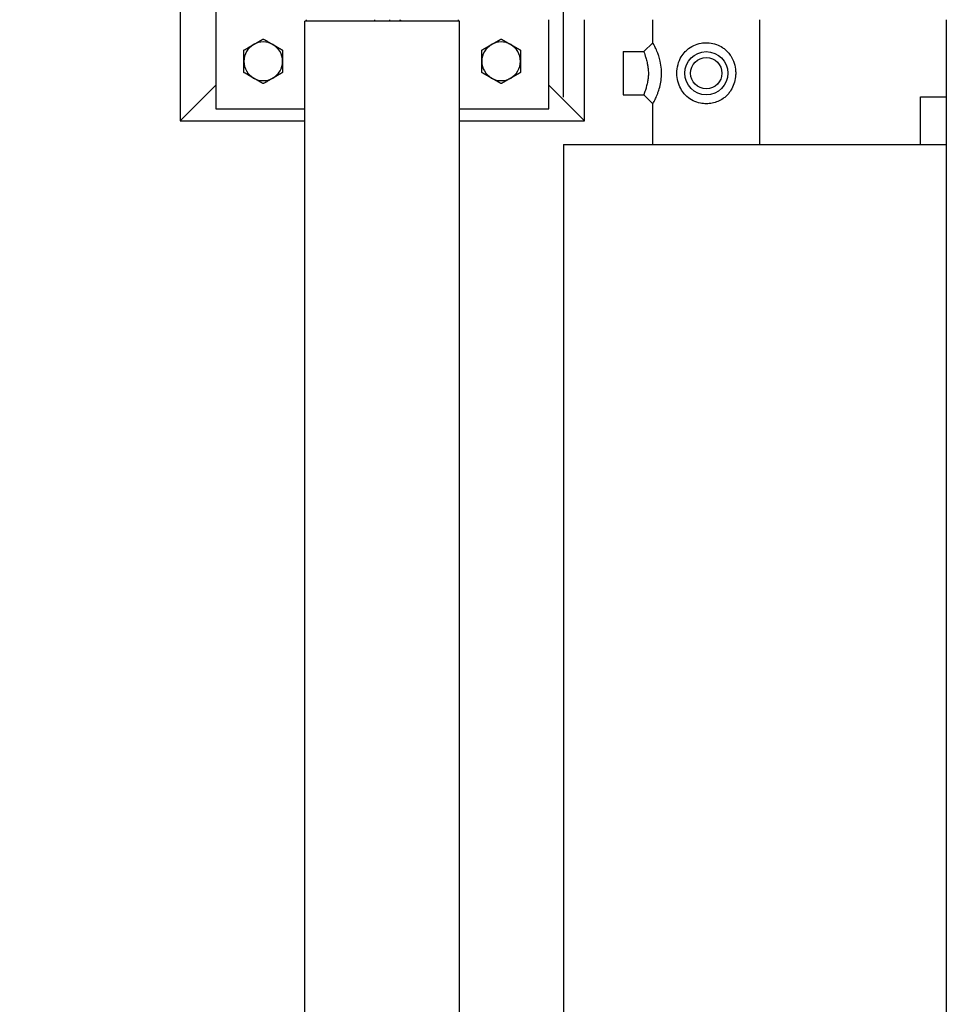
# Model space of a CAD drawing. Header units: inches. Extents: x 24 to 1128, y -74 to 748.
# Tile 507 of 557: x 438 to 477, y 659 to 701. Entities that reach past the tile are written whole.
import ezdxf

# ---------------------------------------------------------------- set-up
doc = ezdxf.new("R2010")
doc.units = ezdxf.units.IN
doc.header["$LTSCALE"] = 32
doc.header["$MEASUREMENT"] = 0
doc.layers.add('Dimension (ANSI)', color=7, linetype='Continuous', lineweight=25)
doc.layers.add('Visible (ANSI)', color=7, linetype='Continuous', lineweight=30)
doc.styles.add('Note Text (ANSI)', font='tahoma.ttf')
doc.dimstyles.new('Architectural (ANSI)', dxfattribs={"dimscale": 32, "dimtxt": 0.125, "dimasz": 0.098425, "dimexe": 0.125, "dimexo": 0.0625, "dimgap": 0.031496, "dimtad": 0, "dimtih": 1, "dimtoh": 1, "dimdec": 4, "dimrnd": 1e-08, "dimzin": 3, "dimdsep": 46, "dimlunit": 4, "dimtxsty": 'Note Text (ANSI)', "dimcen": 0.09, "dimdle": 0.393701, "dimclrd": 256, "dimclre": 256, "dimclrt": 256, "dimadec": 0, "dimazin": 3, "dimtfac": 0.96, "dimtofl": 0, "dimtmove": 0, "dimatfit": 3, "dimfxl": 1, "dimfrac": 2, "dimtolj": 1, "dimtzin": 12, "dimlwd": -1, "dimlwe": -1, "dimarcsym": 0})

# ---------------------------------------------------------------- blocks, each defined once
blk = doc.blocks.new('*D18')
at = {"layer": 'Defpoints', "color": 0, "transparency": 16777216}
for p in [(593.226, 726.195), (461.226, 695.523), (593.226, 695.523)]:
    blk.add_point(p, dxfattribs=at)
at = {"layer": 'Dimension (ANSI)', "transparency": 16777216}
for p, q in [((461.226, 697.523), (461.226, 730.195)), ((593.226, 697.523), (593.226, 730.195)), ((464.375, 726.195), (524.007, 726.195)), ((590.076, 726.195), (539.487, 726.195))]:
    blk.add_line(p, q, dxfattribs=at)
for points in [[(464.375, 726.72), (464.375, 725.67), (461.226, 726.195)], [(590.076, 726.72), (590.076, 725.67), (593.226, 726.195)]]:
    blk.add_solid(points, dxfattribs=at)
at = {"layer": 'Dimension (ANSI)', "transparency": 16777216, "insert": (525.015, 728.277), "char_height": 4, "attachment_point": 1, "style": 'Note Text (ANSI)'}
blk.add_mtext('\\A1;11\'-0"', dxfattribs=at)
blk = doc.blocks.new('*D22')
at = {"layer": 'Defpoints', "color": 0, "transparency": 16777216}
for p in [(449.636, 707.273), (363.012, 481.711), (485.539, 481.711)]:
    blk.add_point(p, dxfattribs=at)
at = {"layer": 'Dimension (ANSI)', "transparency": 16777216}
for p, q in [((447.636, 707.273), (359.012, 707.273)), ((363.012, 704.123), (363.012, 605.025)), ((363.012, 484.861), (363.012, 597.959)), ((483.539, 481.711), (359.012, 481.711))]:
    blk.add_line(p, q, dxfattribs=at)
for points in [[(362.488, 704.123), (363.537, 704.123), (363.012, 707.273)], [(362.488, 484.861), (363.537, 484.861), (363.012, 481.711)]]:
    blk.add_solid(points, dxfattribs=at)
at = {"layer": 'Dimension (ANSI)', "transparency": 16777216, "insert": (349.864, 604.017), "char_height": 4, "attachment_point": 1, "style": 'Note Text (ANSI)'}
blk.add_mtext('\\A1;18\'-9 9/16"', dxfattribs=at)

msp = doc.modelspace()

# ---------------------------------------------------------------- linework, layer by layer
at = {"layer": 'Visible (ANSI)'}
for p, q in [((445.10055, 711.52291), (445.10055, 696.52291)), ((446.60055, 711.02291), (446.60055, 697.02291)), ((456.85055, 700.71291), (450.35055, 700.71291)), ((450.35055, 636.33291), (450.35055, 700.71291)), ((450.41305, 700.71291), (450.41305, 700.77291)), ((453.28877, 700.71291), (453.28877, 700.77291)), ((453.91234, 700.77291), (453.91234, 700.71291)), ((454.37243, 700.74729), (454.35258, 700.71291)), ((454.37243, 700.74729), (454.37243, 700.77291)), ((456.78805, 700.77291), (456.78805, 700.71291)), ((456.85055, 636.33291), (456.85055, 700.71291)), ((460.60055, 697.02291), (460.60055, 700.77291)), ((462.10055, 696.52291), (462.10055, 700.77291)), ((464.97555, 699.80416), (464.97555, 700.77291)), ((469.47555, 695.52291), (469.47555, 700.77291)), ((477.30555, 700.77291), (477.30555, 636.27291)), ((464.60055, 699.42916), (464.97555, 699.80416)), ((463.72555, 699.42916), (463.72555, 697.61666)), ((463.72555, 699.42916), (464.60055, 699.42916)), ((445.10055, 696.52291), (446.60055, 698.02291)), ((462.10055, 696.52291), (460.60055, 698.02291)), ((463.72555, 697.61666), (464.60055, 697.61666)), ((464.97555, 697.24166), (464.60055, 697.61666)), ((476.22655, 695.52291), (476.22655, 697.52391)), ((476.22655, 697.52391), (477.30555, 697.52391)), ((446.60055, 697.02291), (450.35055, 697.02291)), ((456.85055, 697.02291), (460.60055, 697.02291)), ((464.97555, 695.52291), (464.97555, 697.24166)), ((445.10055, 696.52291), (450.35055, 696.52291)), ((456.85055, 696.52291), (462.10055, 696.52291)), ((461.22555, 695.52291), (461.22555, 641.52291)), ((461.22555, 695.52291), (477.30555, 695.52291))]:
    msp.add_line(p, q, dxfattribs=at)
for radius in [0.90625, 0.6575]:
    msp.add_circle((467.22555, 698.52291), radius, dxfattribs=at)
for centre, start, end in [((448.60055, 699.02291), 60, 120), ((458.60055, 699.02291), 60, 120), ((448.60055, 699.02291), 120, 180), ((448.60055, 699.02291), 0, 60), ((458.60055, 699.02291), 120, 180), ((458.60055, 699.02291), 0, 60), ((448.60055, 699.02291), 180, 240), ((448.60055, 699.02291), 300, 0), ((458.60055, 699.02291), 180, 240), ((458.60055, 699.02291), 300, 0), ((448.60055, 699.02291), 240, 300), ((458.60055, 699.02291), 240, 300)]:
    msp.add_arc(centre, 0.8125, start, end, dxfattribs=at)
for points, weights in [([(454.34413, 700.71291), (454.35586, 700.74348), (454.36268, 700.77291)], [1.01769474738, 1.02026368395, 1.01768757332]), ([(448.1943, 699.72656), (448.38284, 699.83541), (448.60055, 699.96111)], [1, 1.0379548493, 1]), ([(448.60055, 699.96111), (448.81826, 699.83541), (449.0068, 699.72656)], [1, 1.0379548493, 1]), ([(458.1943, 699.72656), (458.38284, 699.83541), (458.60055, 699.96111)], [1, 1.0379548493, 1]), ([(458.60055, 699.96111), (458.81826, 699.83541), (459.0068, 699.72656)], [1, 1.0379548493, 1]), ([(447.78805, 699.49201), (448.00576, 699.6177), (448.1943, 699.72656)], [1, 1.0379548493, 1]), ([(447.78805, 699.02291), (447.78805, 699.24062), (447.78805, 699.49201)], [1, 1.0379548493, 1]), ([(449.0068, 699.72656), (449.19534, 699.6177), (449.41305, 699.49201)], [1, 1.0379548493, 1]), ([(449.41305, 699.49201), (449.41305, 699.24062), (449.41305, 699.02291)], [1, 1.0379548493, 1]), ([(457.78805, 699.49201), (458.00576, 699.6177), (458.1943, 699.72656)], [1, 1.0379548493, 1]), ([(457.78805, 699.02291), (457.78805, 699.24062), (457.78805, 699.49201)], [1, 1.0379548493, 1]), ([(459.0068, 699.72656), (459.19534, 699.6177), (459.41305, 699.49201)], [1, 1.0379548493, 1]), ([(459.41305, 699.49201), (459.41305, 699.24062), (459.41305, 699.02291)], [1, 1.0379548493, 1]), ([(447.78805, 698.55382), (447.78805, 698.8052), (447.78805, 699.02291)], [1, 1.0379548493, 1]), ([(449.41305, 699.02291), (449.41305, 698.8052), (449.41305, 698.55382)], [1, 1.0379548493, 1]), ([(457.78805, 698.55382), (457.78805, 698.8052), (457.78805, 699.02291)], [1, 1.0379548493, 1]), ([(459.41305, 699.02291), (459.41305, 698.8052), (459.41305, 698.55382)], [1, 1.0379548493, 1]), ([(448.1943, 698.31927), (448.00576, 698.42812), (447.78805, 698.55382)], [1, 1.0379548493, 1]), ([(448.60055, 698.08472), (448.38284, 698.21041), (448.1943, 698.31927)], [1, 1.0379548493, 1]), ([(449.0068, 698.31927), (448.81826, 698.21041), (448.60055, 698.08472)], [1, 1.0379548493, 1]), ([(449.41305, 698.55382), (449.19534, 698.42812), (449.0068, 698.31927)], [1, 1.0379548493, 1]), ([(458.1943, 698.31927), (458.00576, 698.42812), (457.78805, 698.55382)], [1, 1.0379548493, 1]), ([(458.60055, 698.08472), (458.38284, 698.21041), (458.1943, 698.31927)], [1, 1.0379548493, 1]), ([(459.0068, 698.31927), (458.81826, 698.21041), (458.60055, 698.08472)], [1, 1.0379548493, 1]), ([(459.41305, 698.55382), (459.19534, 698.42812), (459.0068, 698.31927)], [1, 1.0379548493, 1])]:
    msp.add_rational_spline(points, weights, degree=2, dxfattribs=at)
for points, knots in [([(464.97555, 697.24166), (464.97555, 697.24166), (464.98009, 697.24956), (464.99842, 697.28233), (465.01218, 697.30719), (465.04646, 697.37213), (465.06697, 697.41227), (465.10424, 697.4904), (465.12023, 697.52535), (465.15152, 697.59779), (465.16667, 697.63469), (465.19759, 697.71553), (465.21315, 697.75902), (465.25465, 697.88675), (465.27938, 697.97676), (465.31864, 698.16813), (465.33296, 698.26965), (465.34352, 698.42202), (465.34525, 698.47291), (465.34525, 698.57883), (465.34308, 698.63587), (465.32986, 698.80635), (465.31191, 698.91945), (465.26984, 699.10384), (465.24846, 699.17874), (465.2083, 699.30118), (465.18999, 699.35115), (465.15668, 699.4357), (465.14158, 699.47158), (465.11112, 699.54054), (465.096, 699.573), (465.0565, 699.6547), (465.03369, 699.69829), (464.99726, 699.76595), (464.98441, 699.78856), (464.97664, 699.80226), (464.97555, 699.80416), (464.97555, 699.80416)], [-10.53620947, -10.53620947, -10.53620947, -10.53620947, -10.09742969, -10.09742969, -9.65864991, -9.65864991, -9.21987013, -9.21987013, -8.91402858, -8.91402858, -8.62064719, -8.62064719, -8.3272658, -8.3272658, -7.80934495, -7.80934495, -7.28680588, -7.28680588, -7.02413965, -7.02413965, -6.73038552, -6.73038552, -6.1456643, -6.1456643, -5.70642662, -5.70642662, -5.36339235, -5.36339235, -5.07134153, -5.07134153, -4.77929071, -4.77929071, -4.26949959, -4.26949959, -3.72862879, -3.72862879, -3.51206982, -3.51206982, -3.51206982, -3.51206982]), ([(465.98985, 698.52291), (465.98985, 698.49096), (465.99091, 698.45864), (466.00042, 698.31768), (466.02053, 698.20768), (466.08642, 697.99709), (466.13258, 697.89671), (466.23382, 697.73464), (466.28523, 697.66918), (466.3636, 697.58747), (466.38811, 697.56397), (466.49139, 697.47339), (466.58081, 697.41338), (466.77238, 697.32045), (466.87391, 697.28651), (467.06024, 697.24956), (467.14414, 697.24166), (467.30696, 697.24166), (467.39086, 697.24956), (467.55614, 697.28233), (467.6375, 697.30719), (467.79148, 697.37213), (467.86425, 697.41227), (467.97715, 697.4904), (468.02052, 697.52535), (468.09882, 697.59779), (468.13378, 697.63469), (468.20087, 697.71553), (468.23243, 697.75902), (468.31246, 697.88675), (468.3553, 697.97676), (468.4204, 698.16813), (468.44242, 698.26965), (468.45864, 698.42202), (468.46126, 698.47291), (468.46126, 698.57883), (468.45798, 698.63587), (468.43762, 698.80635), (468.40991, 698.91945), (468.33863, 699.10384), (468.30075, 699.17874), (468.22289, 699.30118), (468.1852, 699.35115), (468.1108, 699.4357), (468.07488, 699.47158), (467.99592, 699.54054), (467.95339, 699.573), (467.82934, 699.6547), (467.74229, 699.69829), (467.5528, 699.76595), (467.44972, 699.78856), (467.30652, 699.80226), (467.26573, 699.80416), (467.15325, 699.80416), (467.07899, 699.79796), (466.89884, 699.7664), (466.7939, 699.73364), (466.59213, 699.6399), (466.49651, 699.57685), (466.38838, 699.48212), (466.36372, 699.45849), (466.278, 699.36911), (466.22046, 699.29389), (466.11386, 699.11247), (466.06815, 699.00305), (466.00543, 698.76858), (465.98985, 698.64323), (465.98985, 698.52291)], [-14.0482793, -14.0482793, -14.0482793, -14.0482793, -13.88041818, -13.88041818, -13.31955091, -13.31955091, -12.74821712, -12.74821712, -12.2913286, -12.2913286, -12.09985794, -12.09985794, -11.52555668, -11.52555668, -10.97498925, -10.97498925, -10.53620947, -10.53620947, -10.09742969, -10.09742969, -9.65864991, -9.65864991, -9.21987013, -9.21987013, -8.91402858, -8.91402858, -8.62064719, -8.62064719, -8.3272658, -8.3272658, -7.80934495, -7.80934495, -7.28680588, -7.28680588, -7.02413965, -7.02413965, -6.73038552, -6.73038552, -6.1456643, -6.1456643, -5.70642662, -5.70642662, -5.36339235, -5.36339235, -5.07134153, -5.07134153, -4.77929071, -4.77929071, -4.26949959, -4.26949959, -3.72862879, -3.72862879, -3.51206982, -3.51206982, -3.1223982, -3.1223982, -2.55823604, -2.55823604, -1.94948186, -1.94948186, -1.7569507, -1.7569507, -1.24025512, -1.24025512, -0.63207034, -0.63207034, 0, 0, 0, 0]), ([(464.60055, 699.42916), (464.60055, 699.42916), (464.60119, 699.42733), (464.60572, 699.41418), (464.61322, 699.39244), (464.63413, 699.32985), (464.6471, 699.29033), (464.66901, 699.21991), (464.67728, 699.19258), (464.69368, 699.13624), (464.70167, 699.10773), (464.71895, 699.04272), (464.72822, 699.00565), (464.74795, 698.91881), (464.75801, 698.86845), (464.77713, 698.75116), (464.78471, 698.68419), (464.79024, 698.58661), (464.79113, 698.55444), (464.79113, 698.49472), (464.79042, 698.46602), (464.78601, 698.37907), (464.78, 698.31958), (464.76245, 698.20044), (464.75096, 698.14074), (464.73061, 698.05048), (464.72279, 698.01855), (464.7069, 697.95729), (464.69895, 697.92834), (464.68223, 697.8699), (464.67353, 697.84077), (464.65295, 697.77399), (464.64137, 697.73817), (464.62182, 697.6789), (464.61385, 697.65546), (464.60321, 697.62432), (464.60055, 697.61666), (464.60055, 697.61666)], [3.51206982, 3.51206982, 3.51206982, 3.51206982, 3.72862879, 3.72862879, 4.26949959, 4.26949959, 4.77929071, 4.77929071, 5.07134153, 5.07134153, 5.36339235, 5.36339235, 5.70642662, 5.70642662, 6.1456643, 6.1456643, 6.73038552, 6.73038552, 7.02413965, 7.02413965, 7.28680588, 7.28680588, 7.80934495, 7.80934495, 8.3272658, 8.3272658, 8.62064719, 8.62064719, 8.91402858, 8.91402858, 9.21987013, 9.21987013, 9.65864991, 9.65864991, 10.09742969, 10.09742969, 10.53620947, 10.53620947, 10.53620947, 10.53620947])]:
    msp.add_open_spline(points, degree=3, knots=knots, dxfattribs=at)

# ---------------------------------------------------------------- dimensions: what is measured, and where the dimension line sits
at = {"layer": 'Dimension (ANSI)'}
for base, p1, p2, angle, override, picture, middle in [((593.22555, 726.19484), (461.22555, 695.52291), (593.22555, 695.52291), 180, {"dimgap": 0.031496, "dimtih": 0, "dimtoh": 0, "dimdec": 4, "dimlfac": 1, "dimtol": 0, "dimlim": 0, "dimtp": 0, "dimtm": 0, "dimtdec": 2, "dimatfit": 1}, '*D18', (531.74663, 726.19484)), ((363.01247, 481.71141), (449.63555, 707.27291), (485.53905, 481.71141), 270, {"dimgap": 0.031496, "dimdec": 4, "dimlfac": 1, "dimtol": 0, "dimlim": 0, "dimtp": 0, "dimtm": 0, "dimtdec": 2, "dimatfit": 1}, '*D22', (363.01247, 601.49216))]:
    dim = msp.add_linear_dim(base=base, p1=p1, p2=p2, angle=angle, dimstyle='Architectural (ANSI)', override=override, dxfattribs=at)
    dim.commit()
    dim.dimension.update_dxf_attribs({"geometry": picture, "text_midpoint": middle, "dimtype": 160})

doc.saveas('drawing.dxf')
